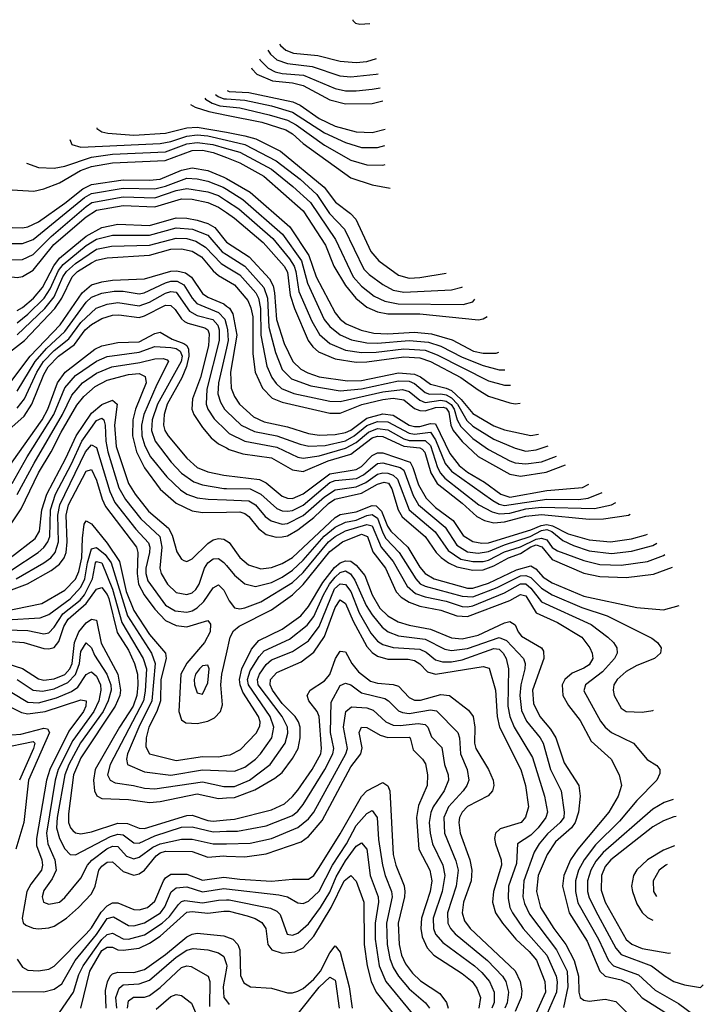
# Model space of a CAD drawing. Header units: inches. Extents: x 990535 to 1117859, y 769386 to 892122.
# Tile 988 of 1056: x 1069219 to 1071801, y 884484 to 888200. Entities that reach past the tile are written whole.
import ezdxf

# ---------------------------------------------------------------- set-up
doc = ezdxf.new("R2010")
doc.units = ezdxf.units.IN
doc.header["$MEASUREMENT"] = 0
doc.layers.add('B0868', color=7, linetype='Continuous')
doc.layers.add('B0878', color=7, linetype='Continuous')

msp = doc.modelspace()

# ---------------------------------------------------------------- linework, layer by layer
at = {"layer": 'B0868', "color": 5}
for points, elevation in [([(1069918.2, 887904.6), (1069920.7, 887900.7), (1069945.6, 887885.6), (1069975.6, 887875.6), (1070000, 887872.8)], 4740), ([(1069958.8, 887918.3), (1069969.4, 887910), (1069990, 887901.8), (1070000, 887901.2)], 4760), ([(1069864.7, 887880.9), (1069882.5, 887870), (1069933.6, 887853.6), (1070000, 887840.5)], 4720), ([(1069510.4, 887792), (1069510.8, 887790), (1069530, 887777.4), (1069552.1, 887772.1), (1069650, 887764.4), (1069770, 887772.1), (1069850, 887792.5), (1069890, 887795.4), (1070000, 887775.4)], 4680), ([(1069408.2, 887748.7), (1069415.9, 887730), (1069450, 887719.2), (1069750, 887733.7), (1069790, 887740.8), (1069850, 887761.1), (1069890, 887765.9), (1069930, 887762), (1070000, 887745.7)], 4660), ([(1069245.4, 887659.2), (1069290, 887642.1), (1069350, 887640.4), (1069390, 887647.2), (1069490, 887681.2), (1069570, 887692.5), (1069770, 887701.5), (1069850, 887731.6), (1069890, 887737.4), (1069948.9, 887730), (1070000, 887714.8)], 4640), ([(1069088.6, 887611.5), (1069090, 887603.9), (1069110, 887575.7), (1069150, 887561), (1069272.9, 887552.9), (1069310, 887561.9), (1069370, 887585.2), (1069448.7, 887631.2), (1069490, 887646.5), (1069570, 887659.9), (1069768.7, 887668.7), (1069870, 887707.3), (1069910, 887707.9), (1069950, 887699.4), (1070000, 887679.8)], 4620), ([(1068709.7, 887657.6), (1068708.4, 887650), (1068721.5, 887610), (1068734.2, 887590), (1068791.7, 887531.7), (1068850, 887459.9), (1068897.8, 887410), (1068990, 887337.8), (1069130, 887250.7), (1069170, 887232.7), (1069210, 887228), (1069230, 887231.8), (1069270, 887255.4), (1069348.3, 887351.6), (1069470, 887456.3), (1069510, 887481.8), (1069610, 887499.7), (1069730, 887494.5), (1069830, 887524.5), (1069870, 887522.5), (1069930, 887511), (1069970, 887493.5), (1070000, 887472.5)], 4520), ([(1068961.4, 887606.8), (1068962.4, 887590), (1068990.1, 887530), (1069030, 887483.5), (1069070, 887457.2), (1069110, 887440.9), (1069190, 887416.4), (1069230, 887414.8), (1069250, 887418.9), (1069290, 887437.9), (1069390, 887507.6), (1069457.7, 887562.3), (1069490, 887578.1), (1069610, 887596.6), (1069710, 887594.7), (1069750, 887599), (1069830, 887632.3), (1069870, 887641.3), (1069930, 887631.7), (1069990, 887606.5), (1070000, 887600.7)], 4580), ([(1068806.1, 887618.1), (1068820.3, 887590), (1068903.4, 887470), (1068942.4, 887430), (1068990, 887390.9), (1069150, 887303.4), (1069190, 887293.9), (1069230, 887296), (1069270, 887314.5), (1069337.7, 887382.3), (1069470, 887496), (1069491.8, 887510), (1069610, 887532.5), (1069730, 887528.4), (1069810, 887555.4), (1069850, 887563.2), (1069930, 887550.6), (1069970, 887536.5), (1070000, 887516.9)], 4540), ([(1068894, 887606.6), (1068896.3, 887590), (1068911.4, 887550), (1068935.1, 887510), (1068968.1, 887470), (1069010, 887433.8), (1069050, 887409.2), (1069150, 887365.4), (1069190, 887355.4), (1069230, 887355.4), (1069270, 887371.2), (1069463.8, 887530), (1069490, 887544.2), (1069610, 887564.7), (1069730, 887562.4), (1069770, 887571.8), (1069850, 887602), (1069890, 887599.4), (1069930, 887590.7), (1069988.1, 887568.1), (1070000, 887560.7)], 4560), ([(1069210, 887103.2), (1069230, 887113.7), (1069270.9, 887149.1), (1069305.7, 887190), (1069348.1, 887271.9), (1069370, 887299.9), (1069470, 887383.5), (1069530, 887416.8), (1069590, 887429.2), (1069710, 887423.4), (1069810, 887452.2), (1069850, 887451.5), (1069890, 887443.8), (1069930, 887431.7), (1069956.4, 887416.4), (1070000, 887360.8)], 4480), ([(1069210, 887056.6), (1069250, 887089.1), (1069311.3, 887150), (1069335, 887185), (1069366.2, 887253.8), (1069383.5, 887276.5), (1069470, 887347.8), (1069510, 887372.4), (1069570, 887387.6), (1069710, 887387.6), (1069810, 887414.3), (1069871.7, 887410), (1069930, 887386.9), (1069984.1, 887324.1), (1070000, 887314.2)], 4460), ([(1069210, 887010.7), (1069314.7, 887110), (1069350, 887154.6), (1069382.5, 887230), (1069395.5, 887250), (1069430, 887280.8), (1069510, 887334), (1069565.4, 887345.4), (1069710, 887349.3), (1069810, 887375.6), (1069850, 887374.1), (1069884.6, 887364.6), (1069921.5, 887341.5), (1069980, 887280), (1070000, 887267.6)], 4440), ([(1069170, 886937.1), (1069238, 886990), (1069352.6, 887110), (1069378.2, 887150), (1069417, 887230), (1069437.2, 887250), (1069490, 887283.1), (1069510, 887292.4), (1069550, 887301.2), (1069710, 887311.5), (1069790, 887334), (1069830, 887335.8), (1069870, 887327.4), (1069905.5, 887305.5), (1069950, 887252.4), (1069970, 887234.9), (1070000, 887217.5)], 4420), ([(1069190, 886839), (1069259.4, 886930), (1069371.6, 887048.4), (1069455.1, 887170), (1069490, 887199.2), (1069530, 887211.4), (1069570, 887217), (1069690, 887222.4), (1069790, 887251.5), (1069812.4, 887252.4), (1069845.3, 887245.3), (1069868.3, 887228.4), (1069910, 887166.6), (1069930, 887153.4), (1069990, 887127.5), (1070000, 887119.7)], 4380), ([(1069210, 886798.7), (1069277.2, 886910), (1069320.9, 886959.1), (1069390, 887023.8), (1069470, 887134.1), (1069490, 887153.3), (1069530, 887168.5), (1069576.3, 887176.3), (1069610, 887176.2), (1069670, 887166.2), (1069689.5, 887169.5), (1069770, 887207.7), (1069790, 887213.7), (1069813.5, 887213.5), (1069839.3, 887199.3), (1069870, 887149.1), (1069888.8, 887128.8), (1069970, 887095.6), (1069994.4, 887070), (1070000, 887046.2)], 4360), ([(1069210, 886733.9), (1069237.7, 886770), (1069284.2, 886870), (1069309.6, 886910), (1069350, 886951.9), (1069404.3, 886995.7), (1069450, 887058), (1069508.4, 887111.6), (1069550, 887127.3), (1069590, 887133.4), (1069670, 887120.7), (1069710, 887134.8), (1069770, 887168.3), (1069790, 887175.2), (1069810, 887171.9), (1069860.2, 887100.2), (1069890, 887083.8), (1069948.9, 887068.9), (1069967.7, 887047.7), (1069972.4, 887030), (1069972.8, 886990), (1069926.4, 886806.4), (1069923.1, 886750), (1069930.1, 886730), (1069953.6, 886693.6), (1070000, 886648.2)], 4340), ([(1069190, 886662.8), (1069236.4, 886703.6), (1069265.8, 886750), (1069310, 886860.9), (1069326.4, 886890), (1069366.3, 886930), (1069426, 886974), (1069466.5, 887030), (1069490, 887049.8), (1069530, 887073), (1069570, 887085.1), (1069593.2, 887086.8), (1069670, 887077), (1069690, 887082.4), (1069770, 887122.7), (1069790, 887122.2), (1069807, 887107), (1069830, 887071.8), (1069841.8, 887061.8), (1069854.5, 887054.5), (1069918, 887038), (1069929.9, 887029.9), (1069935.2, 887015.2), (1069932.9, 886970), (1069901.9, 886850), (1069872.5, 886770), (1069869.2, 886730), (1069876.6, 886710), (1069910, 886660.8), (1069942.5, 886622.5), (1069970, 886600.2), (1070000, 886584.1)], 4320), ([(1069170, 886499.7), (1069303.7, 886690), (1069325.3, 886730), (1069362, 886830), (1069391, 886870), (1069503.5, 886956.5), (1069530, 886969.8), (1069590, 886981.7), (1069670, 886985), (1069730, 887016.4), (1069750, 887021.6), (1069794.7, 886994.7), (1069838.7, 886978.7), (1069850.2, 886970.2), (1069856.4, 886956.4), (1069857.7, 886930), (1069849, 886891), (1069831.3, 886848.7), (1069776.3, 886750), (1069764.5, 886710), (1069761.8, 886670), (1069767.6, 886650), (1069780.5, 886630), (1069850, 886545.4), (1069890.1, 886510), (1069930, 886494.5), (1069990, 886481.2), (1070000, 886480.1)], 4280), ([(1069191.3, 886450), (1069247.3, 886550), (1069348.5, 886710), (1069389.3, 886810.7), (1069430, 886857.6), (1069510, 886912.2), (1069550, 886929.6), (1069670, 886945.3), (1069730, 886966.7), (1069790, 886963.4), (1069810, 886959.1), (1069825.1, 886950), (1069832.7, 886930), (1069829.5, 886910), (1069739.5, 886750), (1069720.2, 886690), (1069717.2, 886650), (1069730.6, 886610), (1069791.4, 886530), (1069830, 886489.1), (1069876.4, 886456.4), (1069910, 886444.4), (1069990, 886431.3), (1070000, 886431.1)], 4260), ([(1070000, 886960.7), (1069969.8, 886830), (1069968, 886788), (1069977.4, 886757.4), (1069993.2, 886730), (1070000, 886723.4)], 4360), ([(1069210, 886408.3), (1069273.4, 886526.6), (1069381.2, 886710), (1069416.8, 886783.2), (1069456.3, 886830), (1069510, 886865.8), (1069567.6, 886890), (1069673.6, 886906.4), (1069730, 886920.6), (1069761.2, 886921.2), (1069776.2, 886916.2), (1069781, 886910), (1069736.9, 886823.1), (1069688.1, 886710), (1069678.9, 886670), (1069681, 886630), (1069691.7, 886591.7), (1069713.8, 886550), (1069774.9, 886474.9), (1069826.1, 886426.1), (1069850, 886409.8), (1069890, 886396.5), (1069930.7, 886390.7), (1070000, 886387.9)], 4240), ([(1069190, 886301.5), (1069225.3, 886354.7), (1069290.9, 886490), (1069338.8, 886570), (1069376.2, 886643.8), (1069434.5, 886745.5), (1069461.1, 886778.9), (1069504.2, 886815.8), (1069550, 886839.7), (1069630, 886861.3), (1069670, 886864.8), (1069693.3, 886853.3), (1069697.2, 886830), (1069656.9, 886730), (1069646, 886690), (1069645.4, 886630), (1069660.1, 886570), (1069690, 886509.3), (1069750, 886429), (1069810, 886376.2), (1069870, 886346.6), (1069910, 886340.5), (1070000, 886342.2)], 4220), ([(1069183.9, 886170), (1069277.2, 886242.8), (1069294.4, 886270), (1069303.1, 886350), (1069321.7, 886410), (1069394, 886546), (1069432.4, 886630), (1069490, 886716), (1069530, 886747.8), (1069570, 886764.2), (1069587.4, 886750), (1069577, 886670), (1069583.8, 886590), (1069630.2, 886450.2), (1069655, 886410), (1069705.8, 886345.8), (1069781.7, 886281.7), (1069795.2, 886255.2), (1069812.4, 886192.4), (1069830, 886164), (1069839.6, 886159.6), (1069850, 886155.8), (1069870, 886165.8), (1069930, 886224.1), (1069950, 886237.6), (1069970, 886242.8), (1069990, 886239.7), (1070000, 886233.7)], 4180), ([(1069190, 886124.5), (1069289.1, 886190), (1069310, 886208.4), (1069326, 886230), (1069333.7, 886250), (1069335.2, 886350), (1069354.7, 886410), (1069415.5, 886524.5), (1069453.6, 886610), (1069510, 886688), (1069530, 886697), (1069537.1, 886690), (1069542.6, 886670), (1069545, 886610), (1069552.4, 886570), (1069594.1, 886434.1), (1069619.3, 886390), (1069677.3, 886317.2), (1069748.3, 886250), (1069756.5, 886210), (1069748.4, 886130), (1069753, 886110), (1069777.2, 886070), (1069810, 886039), (1069850, 886030.5), (1069870, 886037), (1069884.5, 886050), (1069897.3, 886070), (1069917.8, 886130), (1069930, 886150.1), (1069950, 886165.3), (1069970, 886167.1), (1069990, 886152.4), (1070000, 886140.2)], 4160), ([(1069206.1, 886090), (1069310.7, 886150), (1069337.2, 886170), (1069353, 886190), (1069366.2, 886230), (1069363.7, 886330), (1069371.4, 886370), (1069467.4, 886570), (1069490, 886596), (1069510, 886586), (1069559.5, 886419.5), (1069578.1, 886378.1), (1069657.8, 886277.8), (1069706, 886226), (1069711.2, 886210), (1069709.4, 886190), (1069695.5, 886130), (1069695.2, 886110), (1069702.9, 886082.9), (1069770, 885991.2), (1069806.3, 885970), (1069850, 885964.8), (1069870, 885969.5), (1069890, 885981), (1069914.8, 886005.2), (1069950, 886056.8), (1069970, 886067.4), (1069990, 886047.8), (1070000, 886027.7)], 4140), ([(1069110, 886019.4), (1069248.3, 886071.7), (1069338.3, 886121.7), (1069370, 886146.1), (1069387.5, 886170), (1069394.5, 886190), (1069398.2, 886230), (1069394.4, 886330), (1069403.4, 886370), (1069470, 886495.9), (1069490, 886503.1), (1069510, 886462.8), (1069530.5, 886390.5), (1069543.2, 886363.2), (1069659.8, 886210), (1069665.6, 886190), (1069662.7, 886110), (1069667.5, 886070), (1069689.6, 886030), (1069730, 885976.2), (1069770, 885933.3), (1069810, 885913.7), (1069850.5, 885909.5), (1069930, 885933), (1069939.4, 885919.4), (1069938, 885890), (1069917.2, 885850), (1069850, 885771.3), (1069827.4, 885730), (1069820.4, 885590), (1069830, 885557.5), (1069846.6, 885546.6), (1069890, 885544.7), (1069930, 885552.5), (1069954.8, 885565.2), (1069977.6, 885590), (1069985.4, 885614.6), (1069979.4, 885690), (1069982.2, 885730), (1070000, 885807.2)], 4120), ([(1069150, 885966.1), (1069302.8, 885997.2), (1069390, 886047.2), (1069430, 886089.4), (1069442.3, 886117.7), (1069454.1, 886170), (1069456.4, 886243.6), (1069463.2, 886296.8), (1069470, 886308.9), (1069490, 886298.2), (1069550, 886225.3), (1069596.2, 886156.2), (1069621.8, 886041.8), (1069650, 885970.1), (1069710, 885880.7), (1069770.4, 885810), (1069771.9, 885790), (1069752.4, 885710), (1069750.5, 885630), (1069736.8, 885590), (1069707.5, 885530), (1069697.5, 885490), (1069695.6, 885455.6), (1069710.1, 885430.1), (1069810, 885404.3), (1069910, 885419.5), (1069970, 885418.8), (1070000, 885424.1)], 4080), ([(1069170, 885935.6), (1069297.2, 885942.8), (1069330, 885955.6), (1069410, 886015.3), (1069450, 886058.4), (1069465.7, 886090), (1069474.9, 886150), (1069490, 886202.8), (1069510, 886208.9), (1069542, 886182), (1069564.8, 886150), (1069626.3, 885950), (1069716.7, 885810), (1069730.5, 885770.5), (1069718.9, 885630), (1069669.3, 885530), (1069627, 885430), (1069622.3, 885410), (1069627, 885390), (1069690, 885361.9), (1069790, 885349.8), (1069910, 885369.6), (1070000, 885365.5)], 4060), ([(1069170, 885897.2), (1069250, 885894.6), (1069310, 885882.3), (1069330, 885886.3), (1069350, 885908.1), (1069382.4, 885957.6), (1069447.6, 886010), (1069463.9, 886030), (1069494.5, 886090), (1069505.6, 886150), (1069510, 886155.6), (1069530, 886150.5), (1069570, 886051.3), (1069605.5, 885925.5), (1069685.3, 885790), (1069697.9, 885750), (1069693.7, 885666.3), (1069687.4, 885630), (1069561.1, 885390), (1069551.5, 885350), (1069560.6, 885330), (1069579.8, 885319.7), (1069649.5, 885310.5), (1069690, 885299.8), (1069730, 885297.4), (1069910, 885323.6), (1069990, 885306.6), (1070000, 885306.4)], 4040), ([(1069170, 885854.6), (1069235.2, 885850), (1069310, 885827.7), (1069330, 885826.2), (1069350, 885831.3), (1069366.7, 885853.3), (1069386.4, 885910), (1069402.6, 885937.4), (1069470, 885996.8), (1069510, 886051.7), (1069530, 886057), (1069550, 886030.8), (1069555.6, 886015.6), (1069587.9, 885888), (1069630, 885820.4), (1069653.2, 885770), (1069664.3, 885730), (1069665.3, 885690), (1069662.1, 885650), (1069647.7, 885610), (1069596.1, 885530), (1069504.7, 885370), (1069497.6, 885330), (1069502, 885290), (1069511, 885271), (1069530, 885260.6), (1069630, 885257.8), (1069710, 885246.1), (1069750, 885249.8), (1069890, 885279.3), (1069970, 885261.7), (1070000, 885263.2)], 4020), ([(1069171.1, 885771.1), (1069230, 885751.8), (1069290, 885712.3), (1069310, 885707.5), (1069350, 885713), (1069390, 885729.7), (1069409.1, 885750), (1069417.2, 885770), (1069426.1, 885850), (1069442.1, 885890), (1069470, 885924), (1069490, 885937.8), (1069510, 885934.7), (1069527, 885847), (1069590.2, 885730), (1069600.6, 885670), (1069597.5, 885650), (1069579.4, 885610), (1069450, 885414.4), (1069423.1, 885350), (1069403.5, 885203.5), (1069403.9, 885170), (1069410.9, 885150.9), (1069420.5, 885140.5), (1069430, 885131.9), (1069450, 885127.5), (1069490, 885135.1), (1069590, 885168.1), (1069626.4, 885166.4), (1069670, 885148.9), (1069690, 885148.3), (1069850, 885197.3), (1069870, 885197.9), (1069930, 885178.3), (1069950, 885175.9), (1070000, 885180.5)], 3980), ([(1069210, 885710), (1069270, 885669.8), (1069305.6, 885665.6), (1069350, 885675.1), (1069401.1, 885698.9), (1069430.3, 885729.7), (1069445.4, 885770), (1069450, 885815.6), (1069470, 885849), (1069490, 885830.1), (1069502.4, 885802.4), (1069548.4, 885730), (1069563.3, 885690), (1069564.3, 885670), (1069553.9, 885630), (1069534.3, 885590), (1069448.6, 885471.4), (1069405, 885390), (1069390, 885350), (1069360.4, 885190), (1069358.3, 885150), (1069369.8, 885109.8), (1069390, 885070.7), (1069410, 885050.1), (1069430, 885047.9), (1069561.9, 885118.1), (1069590, 885126.6), (1069610, 885123.5), (1069650, 885093.9), (1069670, 885092), (1069730, 885119.8), (1069830, 885152.6), (1069870, 885154.5), (1069950, 885135.9), (1070000, 885137.3)], 3960), ([(1069190, 885661.8), (1069250, 885625), (1069290, 885622.1), (1069358.9, 885641.1), (1069415.3, 885664.7), (1069438.3, 885681.7), (1069470, 885728.8), (1069483.7, 885736.3), (1069490, 885738.7), (1069510, 885722.7), (1069523.9, 885690), (1069526, 885670), (1069518.2, 885630), (1069499.5, 885590), (1069419.6, 885480.4), (1069364.5, 885370), (1069353.3, 885330), (1069320.2, 885130), (1069326.2, 885090), (1069351.7, 885030), (1069357.2, 884990), (1069342.3, 884957.7), (1069310, 884914.5), (1069304.6, 884890), (1069309.7, 884869.7), (1069330, 884861.7), (1069370, 884869.6), (1069390, 884887.8), (1069450, 884960.8), (1069475.9, 885010), (1069491.6, 885028.4), (1069549, 885071), (1069570, 885081.4), (1069590, 885080.1), (1069623.1, 885043.1), (1069650, 885033.3), (1069670, 885039.1), (1069722.6, 885077.4), (1069749.5, 885090.5), (1069830, 885107.8), (1069870, 885107.5), (1069950, 885089.6), (1070000, 885090.6)], 3940), ([(1069130, 885631.8), (1069226.3, 885586.3), (1069250, 885580.1), (1069315.2, 885590), (1069450, 885633.2), (1069470, 885630.2), (1069468.9, 885610), (1069459.8, 885590), (1069405.2, 885514.8), (1069332.6, 885370), (1069320.4, 885330), (1069282.2, 885110), (1069283.1, 885083.1), (1069302.9, 885030), (1069305.8, 885010), (1069301.5, 884990), (1069261.8, 884938.2), (1069246.5, 884910), (1069229, 884810), (1069231.9, 884791.9), (1069242.7, 884782.7), (1069270, 884771.3), (1069290, 884768.6), (1069330, 884772.6), (1069350, 884779.4), (1069395.7, 884810), (1069441.9, 884850), (1069490, 884901.1), (1069503.9, 884930), (1069518.3, 884990), (1069530, 885006.1), (1069550, 885021.2), (1069570, 885022.1), (1069610, 884986.2), (1069650, 884972.2), (1069670, 884976.4), (1069690, 884990.1), (1069734.8, 885045.2), (1069750, 885056), (1069770, 885062.3), (1069870, 885061.6), (1069930, 885039.3), (1069990, 885044.1), (1070000, 885043.6)], 3920), ([(1069190, 885501.7), (1069223.3, 885503.3), (1069310, 885526.3), (1069324, 885524), (1069332.4, 885510), (1069252.7, 885330), (1069234.4, 885170), (1069204.3, 885070)], 3880), ([(1069148.5, 885451.5), (1069270, 885476.7), (1069276.5, 885470), (1069271.7, 885450), (1069218.7, 885330)], 3860), ([(1069210, 884655), (1069230, 884624), (1069250, 884613), (1069290, 884610.1), (1069330, 884616.9), (1069350, 884628.2), (1069470, 884750.9), (1069490, 884773), (1069527.4, 884832.6), (1069550, 884855.9), (1069570, 884867.1), (1069590, 884866.9), (1069650, 884842.4), (1069670, 884840.4), (1069702.4, 884850), (1069730, 884873.6), (1069762.1, 884950), (1069770, 884961.6), (1069790, 884975.1), (1069850, 884975.6), (1069910, 884952.8), (1069990, 884964.2), (1070000, 884962.9)], 3880), ([(1069190, 884532.8), (1069310, 884531.9), (1069350, 884541.3), (1069378, 884562), (1069428.7, 884650), (1069510, 884747.7), (1069550, 884808.4), (1069573.9, 884813.9), (1069630, 884782.2), (1069650, 884780.7), (1069690, 884792), (1069750.7, 884830), (1069768, 884852), (1069791, 884909), (1069810, 884924.3), (1069850, 884927.1), (1069910, 884908.3), (1069990, 884921.7), (1070000, 884920.6)], 3860), ([(1069370, 884453), (1069422.5, 884530), (1069443.2, 884596.8), (1069458.5, 884630), (1069530, 884729), (1069550, 884747.7), (1069570, 884752.8), (1069610, 884731.6), (1069630, 884730.7), (1069690, 884746.9), (1069757.7, 884790), (1069784.5, 884815.5), (1069818.5, 884861.5), (1069830, 884872.4), (1069843.3, 884876.7), (1069910, 884867), (1069970, 884877.6), (1070000, 884878.4)], 3840), ([(1069450.8, 884470), (1069484.7, 884610), (1069530, 884687.8), (1069550, 884699.9), (1069570, 884700.2), (1069590, 884690.3), (1069610, 884689), (1069670, 884696.7), (1069710, 884715), (1069750, 884741.7), (1069850, 884831.8), (1069870, 884835), (1069930, 884828.7), (1069990, 884836.3), (1070000, 884835.9)], 3820), ([(1069545.5, 884470), (1069543.4, 884536.6), (1069550.9, 884569.1), (1069561.4, 884590), (1069570, 884599.4), (1069590, 884605.6), (1069650, 884604.7), (1069690, 884615.4), (1069770, 884672.1), (1069850, 884738.7), (1069870, 884749.5), (1069890, 884752.3), (1069990, 884743.2), (1070000, 884739.3)], 3780), ([(1069586.2, 884470), (1069582.8, 884510), (1069595, 884545), (1069610, 884557.4), (1069670, 884561.1), (1069710, 884575), (1069810, 884662.8), (1069850, 884689.3), (1069874.9, 884694.9), (1069929.4, 884689.4), (1069970, 884678.8), (1069990, 884664.5), (1070000, 884634.8)], 3760), ([(1069626.3, 884470), (1069630, 884497.3), (1069648.9, 884511.1), (1069690, 884511.8), (1069710, 884517.5), (1069750, 884547.2), (1069830, 884622.9), (1069850, 884630.1), (1069866.9, 884626.9), (1069930.6, 884590), (1069936.7, 884570), (1069935.9, 884475.9)], 3740), ([(1070000, 884621), (1069987.4, 884550), (1069990.6, 884510), (1070000, 884497.3)], 3760), ([(1069734.3, 884465.7), (1069790, 884513.8), (1069810, 884521.9), (1069830, 884518.1), (1069868.3, 884488.3), (1069893.1, 884430)], 3720)]:
    msp.add_lwpolyline(points, dxfattribs=dict(at, elevation=elevation))
at = {"layer": 'B0868', "color": 5, "elevation": 4140}
msp.add_lwpolyline([(1069930, 885764.8), (1069910, 885761.5), (1069898.1, 885750), (1069883.7, 885730), (1069878.5, 885710), (1069879.4, 885690), (1069890, 885659.6), (1069910, 885654.7), (1069930, 885697.6), (1069934.9, 885750)], close=True, dxfattribs=at)
at = {"layer": 'B0878', "color": 5}
for points, elevation in [([(1070477.4, 888200.5), (1070477.7, 888197.7), (1070487.4, 888187.4), (1070503.7, 888183.7), (1070541.4, 888186.3)], 4920), ([(1070156.3, 888085.7), (1070166.4, 888070), (1070190, 888049), (1070230, 888035.2), (1070323.8, 888023.8), (1070428.8, 887988.8), (1070470, 887984.3), (1070565.1, 887994.9), (1070573.1, 887996.7)], 4860), ([(1070200.1, 888108.5), (1070203.6, 888103.6), (1070224.9, 888084.9), (1070253.8, 888073.8), (1070345, 888065), (1070430, 888043.6), (1070490, 888039.2), (1070530, 888043.2), (1070566.7, 888054.6)], 4880), ([(1070125.4, 888053), (1070128, 888048), (1070158, 888018), (1070184.2, 888004.2), (1070210, 887997.8), (1070291.1, 887991.1), (1070410, 887941.3), (1070450, 887932.4), (1070490, 887931.4), (1070550, 887937.7), (1070580.3, 887943.5)], 4840), ([(1070094.7, 888018.6), (1070095.6, 888015.6), (1070115.3, 887995.3), (1070173.7, 887970), (1070250, 887962.1), (1070290, 887952.6), (1070390, 887898.4), (1070450, 887882.7), (1070550, 887884.2), (1070590, 887893.9)], 4820), ([(1070002.2, 887933.7), (1070010, 887929.4), (1070085.1, 887925.1), (1070250.2, 887890.2), (1070278.3, 887878.3), (1070350, 887828.1), (1070410, 887799.1), (1070490, 887777.4), (1070550, 887774.9), (1070599.8, 887787.1)], 4780), ([(1070000, 887901.2), (1070070, 887896.5), (1070170, 887874.9), (1070250, 887851.6), (1070370, 887773.4), (1070450, 887736.6), (1070510, 887718.3), (1070570, 887718.1), (1070597.8, 887725.6)], 4760), ([(1070000, 887872.8), (1070050, 887867.2), (1070161.9, 887841.9), (1070230, 887821), (1070263.5, 887803.5), (1070370, 887726.9), (1070470, 887670.7), (1070530, 887652.1), (1070590, 887651.6), (1070598.8, 887654.2)], 4740), ([(1070000, 887840.5), (1070134.1, 887814.1), (1070224.6, 887784.6), (1070249.9, 887769.9), (1070290, 887733.6), (1070470, 887603.1), (1070550, 887577.4), (1070617.9, 887564.8)], 4720), ([(1070000, 887775.4), (1070070, 887762.7), (1070110.5, 887750.5), (1070204.5, 887704.5), (1070368.8, 887568.8), (1070412.3, 887512.3), (1070469, 887469), (1070488.1, 887448.1), (1070545.6, 887325.6), (1070575, 887290), (1070650, 887235.8), (1070690, 887225.1), (1070730, 887226.9), (1070829.8, 887243.6)], 4680), ([(1070000, 887745.7), (1070070, 887729.3), (1070188.4, 887668.4), (1070278.3, 887598.3), (1070341.2, 887541.2), (1070389.5, 887469.5), (1070446, 887410), (1070519.4, 887259.4), (1070539, 887239), (1070590, 887201.4), (1070630, 887179.9), (1070670, 887171.6), (1070850, 887181), (1070889.1, 887190.9), (1070891.3, 887192.8)], 4660), ([(1070000, 887714.8), (1070050, 887699.9), (1070170, 887636.3), (1070251.3, 887571.3), (1070316.9, 887510), (1070411.4, 887371.4), (1070478.3, 887230), (1070510, 887195.1), (1070557.6, 887157.6), (1070598, 887138), (1070648.5, 887128.5), (1070894.3, 887125.7), (1070930, 887136.2), (1070938, 887145.5)], 4640), ([(1070000, 887679.8), (1070050, 887660.2), (1070141.7, 887610), (1070290, 887479.2), (1070374.1, 887350), (1070405.7, 887270), (1070450, 887197), (1070489, 887149), (1070530, 887115.4), (1070570, 887098.2), (1070610, 887090.3), (1070730, 887090.6), (1070952.1, 887067.9), (1070970, 887071.5), (1070984.6, 887080.2)], 4620), ([(1070000, 887600.7), (1070089.2, 887549.2), (1070239.3, 887419.3), (1070311, 887310), (1070339.2, 887230), (1070410, 887094.3), (1070429.7, 887069.7), (1070452.5, 887052.5), (1070508.3, 887028.3), (1070557.1, 887017.1), (1070610, 887015.1), (1070710, 887021.2), (1070774.9, 887014.9), (1070852.1, 886992.1), (1070933.1, 886950), (1070970, 886941.6), (1071018, 886942), (1071028.5, 886946)], 4580), ([(1070000, 887560.7), (1070061.8, 887521.8), (1070211.5, 887391.5), (1070283.3, 887290), (1070305.7, 887205.7), (1070369.5, 887069.5), (1070390, 887042.1), (1070430, 887011.4), (1070472.8, 886992.8), (1070530, 886980.9), (1070570, 886979.2), (1070690, 886989.3), (1070762.9, 886982.9), (1070810, 886968.1), (1070890, 886926.6), (1070970, 886895.9), (1071030, 886879.2), (1071051.5, 886878.9)], 4560), ([(1070000, 887516.9), (1070046.5, 887486.5), (1070175, 887375), (1070238.2, 887298.2), (1070256.2, 887270), (1070262.4, 887250), (1070274, 887174), (1070322.6, 887062.6), (1070352, 887012), (1070390, 886978), (1070450, 886953.6), (1070510, 886944.2), (1070565.4, 886945.4), (1070670, 886958.1), (1070750, 886952.7), (1070795.8, 886935.9), (1070990, 886837.1), (1071050, 886820.9), (1071072.8, 886821.1)], 4540), ([(1070000, 887472.5), (1070030, 887451.5), (1070139.1, 887359.1), (1070217.8, 887270), (1070230, 887247.5), (1070241, 887161), (1070257.4, 887110), (1070309, 886990), (1070326.1, 886966.1), (1070347.5, 886947.5), (1070410, 886920.5), (1070490, 886908.4), (1070530, 886908.9), (1070670, 886927.5), (1070730, 886923.9), (1070770, 886910.2), (1070885.7, 886850), (1070950, 886802.9), (1070990, 886779.9), (1071070, 886754.6), (1071090, 886751.1), (1071108.9, 886753.6)], 4520), ([(1070000, 887360.8), (1070000.4, 887360.4), (1070085.9, 887305.9), (1070162.8, 887222.8), (1070176.1, 887196.1), (1070181.6, 887170), (1070189.5, 887069.5), (1070217.9, 886977.9), (1070250.7, 886910.7), (1070280.9, 886880.9), (1070307.1, 886867.1), (1070350, 886853), (1070456.9, 886836.9), (1070510, 886839.3), (1070650, 886867.1), (1070710, 886862.6), (1070732.7, 886852.7), (1070770, 886824.5), (1070830, 886810.3), (1070850, 886801.1), (1070886.7, 886766.7), (1070930, 886713.7), (1071010, 886667.3), (1071050, 886652.2), (1071150, 886631.4), (1071178.7, 886635.8)], 4480), ([(1070000, 887314.2), (1070070, 887270.3), (1070141.7, 887190), (1070154.9, 887150), (1070160.3, 887040.3), (1070184.9, 886944.9), (1070210, 886880.8), (1070245.1, 886845.1), (1070318.3, 886818.3), (1070430, 886800), (1070510, 886807.6), (1070650, 886837.1), (1070690, 886835.6), (1070710, 886827.7), (1070750, 886793.8), (1070766.6, 886786.6), (1070810, 886788.2), (1070830, 886784.6), (1070850, 886773.6), (1070872.2, 886750), (1070907.8, 886687.8), (1070930, 886666.3), (1071010, 886617.5), (1071090, 886582.8), (1071130, 886572.6), (1071170, 886577.4), (1071214.8, 886592.1)], 4460), ([(1070000, 887267.6), (1070050, 887236.9), (1070110.9, 887170), (1070120.5, 887150), (1070129, 887110), (1070129.3, 887009.3), (1070152.7, 886892.7), (1070171.2, 886850), (1070187.4, 886827.4), (1070208.5, 886808.5), (1070254.5, 886790), (1070390, 886760.3), (1070430, 886759.6), (1070590, 886795.6), (1070664.6, 886804.6), (1070690, 886797.7), (1070730, 886763.9), (1070750, 886755.6), (1070810, 886764.2), (1070830, 886761), (1070848, 886748), (1070860.3, 886730), (1070871.2, 886690), (1070884.5, 886664.5), (1070930, 886619.8), (1070990, 886578.4), (1071070, 886535.1), (1071090, 886527.8), (1071130, 886523.8), (1071190, 886531.3), (1071245.7, 886553.7)], 4440), ([(1070000, 887217.5), (1070030, 887200.1), (1070081.2, 887141.2), (1070092.7, 887112.7), (1070099.3, 887079.3), (1070099.6, 886939.6), (1070109, 886870), (1070136.2, 886810), (1070172.1, 886772.1), (1070210, 886756.6), (1070390, 886715.5), (1070430, 886716), (1070511.3, 886748.7), (1070590, 886767.6), (1070630, 886771.5), (1070670, 886765.3), (1070710, 886733.4), (1070730, 886725), (1070750, 886724.1), (1070790, 886736.7), (1070818.4, 886738.4), (1070830, 886734.4), (1070839.2, 886719.2), (1070847.1, 886670), (1070856.6, 886650), (1070890, 886609.1), (1070950, 886552.3), (1071070, 886485.3), (1071110, 886477.8), (1071207, 886493), (1071279.7, 886520.2)], 4420), ([(1070000, 887119.7), (1070011.1, 887111.1), (1070024.3, 887090), (1070039.2, 887010), (1070015.5, 886870), (1070017.3, 886810), (1070030, 886778.6), (1070049, 886750), (1070102, 886702), (1070143.1, 886683.1), (1070230, 886663.6), (1070310, 886638.8), (1070350, 886633), (1070410, 886634.3), (1070450, 886642.3), (1070470, 886651.8), (1070530, 886697), (1070590, 886713.5), (1070630, 886708.3), (1070689.8, 886670), (1070710, 886664.5), (1070730, 886665.1), (1070770, 886676.7), (1070790, 886675.6), (1070843.5, 886563.5), (1070878.4, 886518.4), (1070910, 886492.7), (1070975, 886455), (1071036, 886410), (1071070, 886397.8), (1071210, 886423.6), (1071344.6, 886435.4), (1071368.1, 886448)], 4380), ([(1070000, 887046.2), (1070003.8, 887030), (1070006.8, 886990), (1070000, 886960.7)], 4360), ([(1070000, 886723.4), (1070055.2, 886670), (1070106.4, 886646.4), (1070190, 886630), (1070278.6, 886598.6), (1070311.4, 886591.4), (1070372.9, 886592.9), (1070450, 886611.5), (1070482.7, 886630), (1070530, 886668.3), (1070570, 886683.7), (1070610, 886683.1), (1070690, 886640), (1070710, 886636.6), (1070770, 886643.1), (1070790, 886614.9), (1070826, 886526), (1070850, 886495.9), (1071005.4, 886385.4), (1071030, 886371.6), (1071050, 886366.4), (1071210, 886391.4), (1071329.8, 886390.2), (1071365.7, 886394.3), (1071418.4, 886415.4)], 4360), ([(1070000, 886648.2), (1070010, 886638.5), (1070070, 886609.3), (1070190, 886586.9), (1070270, 886549.5), (1070290, 886545.7), (1070350, 886554), (1070450, 886582.9), (1070490, 886605.1), (1070536.8, 886643.2), (1070570, 886657.1), (1070610, 886651.9), (1070670, 886618.9), (1070690, 886612.5), (1070750, 886611.7), (1070770, 886593.2), (1070797.3, 886510), (1070808.4, 886488.4), (1070824.5, 886470), (1070953.6, 886370), (1071002.9, 886342.8), (1071030, 886335.7), (1071070, 886338.6), (1071130, 886354), (1071190, 886360.3), (1071390, 886355.4), (1071454, 886370), (1071469.8, 886378.3)], 4340), ([(1070000, 886584.1), (1070010, 886578.8), (1070061.4, 886561.4), (1070170, 886546.7), (1070250, 886501.4), (1070290, 886495.7), (1070383.9, 886536.1), (1070470, 886561), (1070550, 886622), (1070570, 886628.7), (1070590, 886627.9), (1070670, 886591.4), (1070730, 886584.9), (1070739.2, 886579.2), (1070748.7, 886568.7), (1070771.2, 886490), (1070795.7, 886450), (1070890, 886375.2), (1070944.9, 886324.9), (1070974.8, 886310), (1071010, 886301.5), (1071050, 886305.8), (1071130, 886326.5), (1071190, 886332.8), (1071370, 886315.2), (1071423.9, 886316.1), (1071518.2, 886330), (1071524.5, 886334.4)], 4320), ([(1070000, 886480.1), (1070125.4, 886465.4), (1070150, 886452.1), (1070210, 886401.7), (1070230, 886394.4), (1070250, 886393.6), (1070290, 886411.1), (1070390, 886486.1), (1070490, 886502.3), (1070510, 886514.3), (1070550, 886555.1), (1070570, 886565.7), (1070590, 886565.6), (1070693.7, 886530), (1070704.2, 886510), (1070724.7, 886444.7), (1070754.7, 886394.7), (1070790, 886359.3), (1070856.3, 886310), (1070893.5, 886253.5), (1070930, 886231.4), (1070964.9, 886224.9), (1070990, 886226.2), (1071150, 886275.7), (1071188.2, 886291.8), (1071210, 886295), (1071230.6, 886290.6), (1071290, 886260.2), (1071370, 886236.8), (1071450, 886230.3), (1071530, 886241.1), (1071584, 886256), (1071589.6, 886259.2)], 4280), ([(1070000, 886431.1), (1070090.1, 886430), (1070129.9, 886409.9), (1070190, 886355.2), (1070210, 886347), (1070230, 886345.2), (1070250, 886348.2), (1070290, 886368.1), (1070390, 886453.2), (1070410, 886461.5), (1070490.7, 886469.3), (1070517.3, 886482.7), (1070570, 886526), (1070590, 886528.6), (1070656.4, 886510), (1070670, 886500.2), (1070705, 886405), (1070725.4, 886370), (1070825.4, 886285.4), (1070870, 886217.2), (1070910, 886192.2), (1070950, 886186.6), (1070990, 886192.8), (1071050, 886218.9), (1071147, 886250), (1071190, 886272.6), (1071210, 886275.8), (1071229.3, 886269.3), (1071270, 886234.3), (1071310, 886216.4), (1071370, 886196.1), (1071454.2, 886185.8), (1071530, 886194), (1071610, 886215.8), (1071625.6, 886224.7)], 4260), ([(1070000, 886387.9), (1070084.5, 886384.5), (1070109.7, 886369.7), (1070145.8, 886325.8), (1070168.7, 886308.7), (1070210, 886297.1), (1070230, 886299.1), (1070290, 886329.5), (1070370, 886399.9), (1070410, 886426.2), (1070490, 886437.9), (1070526.2, 886453.8), (1070570, 886485.2), (1070590, 886490.4), (1070610, 886488.8), (1070630, 886481.4), (1070646.1, 886466.1), (1070690.3, 886350), (1070787.7, 886267.8), (1070837.3, 886197.3), (1070885, 886165), (1070930, 886155.5), (1070970, 886155.9), (1070990, 886161.1), (1071050, 886191.8), (1071110, 886210.4), (1071170, 886240.1), (1071190, 886244.2), (1071210, 886237.7), (1071230, 886208.7), (1071250, 886196.3), (1071350, 886159.5), (1071410, 886143.8), (1071490, 886141.3), (1071590, 886155.7), (1071650, 886178.2), (1071655.6, 886181.7)], 4240), ([(1070000, 886342.2), (1070050, 886343.1), (1070070, 886336.6), (1070085.2, 886325.2), (1070120.7, 886280.7), (1070150, 886257.6), (1070187.5, 886247.5), (1070210, 886248.3), (1070230, 886253), (1070270, 886275.2), (1070330, 886322.1), (1070385.1, 886374.9), (1070409.7, 886390.3), (1070510, 886413.2), (1070570, 886447.5), (1070595, 886455), (1070611.5, 886451.5), (1070624.9, 886430), (1070648.4, 886350), (1070663.7, 886323.7), (1070750.6, 886250), (1070792.1, 886190), (1070810.8, 886170.8), (1070839, 886150), (1070870, 886135.8), (1070930, 886122.8), (1070970, 886124.4), (1071010, 886139.6), (1071064.5, 886170), (1071110, 886185.4), (1071149.2, 886210.8), (1071170, 886218.2), (1071191.4, 886211.4), (1071230, 886163.7), (1071350, 886112), (1071410, 886099.5), (1071510, 886095.8), (1071612.5, 886107.5), (1071684.8, 886134.3)], 4220), ([(1070000, 886233.7), (1070010, 886227.7), (1070051, 886171), (1070083.6, 886143.6), (1070130, 886128.4), (1070170, 886133), (1070210, 886147.5), (1070250, 886170.5), (1070410, 886322.2), (1070430, 886332.7), (1070490, 886343.4), (1070550, 886366.8), (1070565.8, 886365.8), (1070585.9, 886345.9), (1070608.6, 886288.6), (1070620.9, 886270), (1070684.7, 886210), (1070730, 886134.3), (1070749.8, 886110), (1070784.2, 886090), (1070910, 886055.4), (1070930, 886055.4), (1070990, 886073.3), (1071095.5, 886124.5), (1071150, 886139.4), (1071167.9, 886127.9), (1071196.5, 886096.5), (1071230, 886075.6), (1071350, 886025.2), (1071550, 885982.2), (1071650, 885973), (1071709.6, 885990)], 4180), ([(1070000, 886140.2), (1070030, 886103.7), (1070070, 886071.3), (1070110, 886061.8), (1070170, 886076.8), (1070210, 886096.1), (1070250, 886123), (1070290, 886161.1), (1070369.2, 886250.8), (1070410, 886285.5), (1070450, 886304.5), (1070490, 886312.2), (1070530, 886329.7), (1070550, 886333), (1070570, 886319), (1070590, 886263.2), (1070602.1, 886242.1), (1070652.4, 886190), (1070714.9, 886090), (1070731.9, 886071.9), (1070750, 886062.2), (1070890, 886024.6), (1070930, 886022.5), (1071022.1, 886057.9), (1071110, 886100.9), (1071130, 886103.3), (1071150, 886094.8), (1071190, 886054.8), (1071229.6, 886030), (1071341.9, 885981.9), (1071437.3, 885950), (1071606.5, 885866.5), (1071627.9, 885850), (1071641.5, 885830), (1071639.6, 885810), (1071616.5, 885790), (1071550, 885763.2), (1071510, 885740.7), (1071474.8, 885710), (1071462.7, 885690), (1071460.1, 885670), (1071464.7, 885650), (1071490, 885601.7), (1071510, 885589), (1071570, 885586.6), (1071610, 885592.9), (1071612.1, 885593.9)], 4160), ([(1070000, 886027.7), (1070010, 886007.6), (1070030, 885980.8), (1070050, 885977.4), (1070070, 885981.2), (1070130, 886003.5), (1070250, 886076), (1070290, 886114), (1070385.7, 886230), (1070410, 886250.2), (1070450, 886270.9), (1070530, 886295.6), (1070550.3, 886290.3), (1070584.9, 886210), (1070630, 886155.7), (1070682.3, 886062.3), (1070714.5, 886034.5), (1070750, 886022.5), (1070830, 886006.3), (1070890, 885986.2), (1070910, 885984.8), (1070930, 885988.7), (1071050, 886036.9), (1071110, 886071.5), (1071130, 886071), (1071150, 886055.2), (1071190, 886003.8), (1071377.5, 885917.5), (1071439.8, 885870), (1071461.4, 885850), (1071474.5, 885830), (1071475.4, 885810), (1071465.3, 885790), (1071420.5, 885739.5), (1071356.1, 885690), (1071350, 885667.2), (1071413.1, 885553.1), (1071430, 885530.1), (1071454.5, 885510), (1071536.9, 885470), (1071588.5, 885408.5), (1071625.8, 885385.8), (1071636.4, 885370), (1071636, 885356), (1071625.6, 885330), (1071550, 885253.4), (1071484.7, 885175.3), (1071393.5, 885086.5), (1071350.6, 885030), (1071330, 884990), (1071317.7, 884950), (1071318.5, 884910), (1071327.5, 884867.5), (1071404.4, 884730), (1071442.3, 884650), (1071461.9, 884630), (1071556.2, 884596.2), (1071618.3, 884538.3), (1071707.1, 884487.1), (1071770, 884441.1)], 4140), ([(1070000, 885807.2), (1070014.5, 885870), (1070026.1, 885893.9), (1070048.2, 885911.8), (1070170, 885973.2), (1070250, 886029.3), (1070290, 886068.4), (1070390, 886193.5), (1070438.7, 886230), (1070510, 886258.5), (1070532.9, 886250), (1070552.7, 886192.7), (1070600.2, 886130), (1070640.9, 886040.9), (1070660.4, 886020.4), (1070690, 886001.6), (1070730, 885987.5), (1070810, 885972.4), (1070870, 885950.7), (1070910, 885947.8), (1071070, 886008), (1071110, 886030.9), (1071114.9, 886030), (1071130, 886025.7), (1071170, 885961.7), (1071250, 885925.4), (1071342, 885870), (1071372.8, 885830), (1071381.4, 885810), (1071382.9, 885790), (1071370, 885766.2), (1071350, 885752.9), (1071305.6, 885734.4), (1071277.8, 885710), (1071267.7, 885690), (1071270.1, 885650), (1071291.7, 885611.7), (1071335.7, 885555.7), (1071377.3, 885477.3), (1071452.3, 885410), (1071483.1, 885350), (1071492.1, 885310), (1071479.1, 885270), (1071444.3, 885210), (1071326.4, 885070), (1071299.5, 885030), (1071274.6, 884970), (1071269.3, 884930), (1071294.7, 884830), (1071362.4, 884722.4), (1071410.1, 884610), (1071430.2, 884590.2), (1071490, 884576.6), (1071522.1, 884562.1), (1071570, 884508.5), (1071655, 884455)], 4120), ([(1070000, 885424.1), (1070013.5, 885426.4), (1070053.7, 885446.3), (1070111.8, 885508.2), (1070126.3, 885533.7), (1070127.6, 885550), (1070121.5, 885570), (1070062.5, 885662.5), (1070051.5, 885690), (1070049, 885710), (1070057.9, 885750), (1070095.1, 885824.9), (1070122.6, 885857.4), (1070210, 885899.8), (1070280.9, 885950), (1070310, 885985.7), (1070363.7, 886076.3), (1070407.6, 886132.4), (1070430, 886150.3), (1070450, 886157.7), (1070470, 886157.1), (1070490, 886141.9), (1070522.7, 886102.7), (1070550, 886030), (1070579.6, 885979.6), (1070610, 885951.1), (1070647.9, 885927.9), (1070690, 885914.8), (1070770, 885900), (1070850, 885866.9), (1070890, 885863.4), (1070950, 885878), (1071050, 885924.7), (1071070, 885929.7), (1071090, 885916.8), (1071101.3, 885890), (1071114.1, 885874.1), (1071190, 885830.1), (1071197.3, 885817.3), (1071198.4, 885790), (1071156.1, 885670), (1071159.9, 885619.9), (1071183.8, 885570), (1071223.3, 885523.3), (1071243.8, 885490), (1071275.6, 885395.6), (1071331.2, 885310), (1071335.6, 885270), (1071329.5, 885210), (1071316.8, 885170), (1071302.5, 885150), (1071242.9, 885097.1), (1071210.8, 885050), (1071177.4, 884970), (1071170.3, 884910), (1071186.2, 884850), (1071236.6, 884770), (1071281.7, 884710), (1071313.3, 884650), (1071329.3, 884590), (1071330.3, 884530.3), (1071335.2, 884510), (1071350, 884499.6), (1071370, 884496.6), (1071430, 884503.3), (1071470, 884494.9), (1071530, 884436.1)], 4080), ([(1070000, 885365.5), (1070030, 885364.1), (1070070, 885379.9), (1070110, 885409.7), (1070128.7, 885430), (1070171.1, 885490), (1070179.2, 885530), (1070165.6, 885570), (1070083.6, 885690), (1070079.9, 885710), (1070090, 885743.5), (1070123, 885797), (1070142, 885818), (1070237.7, 885862.3), (1070305.3, 885914.7), (1070330, 885948.6), (1070366.3, 886030), (1070389.8, 886070.2), (1070410, 886096.8), (1070430, 886113.5), (1070450, 886119.9), (1070468.8, 886108.8), (1070484.8, 886084.8), (1070527.7, 885990), (1070550, 885954.2), (1070587.6, 885907.6), (1070610.1, 885890), (1070650, 885875.2), (1070750, 885862), (1070825.3, 885825.3), (1070850, 885819.8), (1070910, 885826.9), (1071030, 885869.2), (1071057.9, 885857.9), (1071121.7, 885790), (1071127.7, 885770), (1071126.5, 885750), (1071111.8, 885690), (1071107.4, 885650), (1071113.8, 885593.8), (1071133.4, 885553.4), (1071185.1, 885490), (1071195.9, 885470), (1071223.1, 885370), (1071264.3, 885290), (1071275.4, 885210), (1071273.5, 885190), (1071260.4, 885170), (1071212.3, 885127.7), (1071180.8, 885090), (1071161.6, 885058.4), (1071122.7, 884950), (1071118.7, 884890), (1071125.1, 884865.1), (1071144.5, 884824.5), (1071246.8, 884690), (1071286, 884610), (1071289.4, 884550), (1071272.3, 884472.3)], 4060), ([(1070000, 885306.4), (1070030, 885305.9), (1070087.3, 885330), (1070165.4, 885390), (1070222.2, 885470), (1070231.8, 885508.2), (1070230.5, 885530), (1070210.7, 885570), (1070120.3, 885690), (1070116.8, 885710), (1070124.3, 885730), (1070150, 885766.7), (1070170, 885784.3), (1070250, 885815.6), (1070310, 885856.4), (1070350, 885910.5), (1070407.8, 886052.2), (1070430, 886071.7), (1070450, 886068.5), (1070470, 886041.8), (1070501.8, 885961.8), (1070545.6, 885885.6), (1070570, 885855.5), (1070590, 885842), (1070630, 885830.5), (1070730, 885824.2), (1070753.6, 885813.6), (1070790, 885784.8), (1070816.3, 885776.3), (1070850, 885776.6), (1070890, 885784), (1071010, 885826.7), (1071030, 885824.1), (1071045.3, 885810), (1071056.5, 885790), (1071064.9, 885750), (1071062.9, 885610), (1071069.6, 885570), (1071086.2, 885530), (1071155.8, 885415.8), (1071200.9, 885270), (1071212.1, 885210), (1071206.6, 885190), (1071177.1, 885150), (1071150, 885123.3), (1071099.3, 885090), (1071095.3, 885015.3), (1071065.5, 884930), (1071063.8, 884883.8), (1071070.7, 884850), (1071080.2, 884830), (1071119.9, 884770), (1071210, 884670.4), (1071244.6, 884590), (1071249, 884569), (1071246.1, 884530), (1071211.1, 884450)], 4040), ([(1070000, 885263.2), (1070030, 885264.6), (1070106.7, 885293.3), (1070182.2, 885337.8), (1070210, 885359.7), (1070250, 885411.8), (1070270.9, 885450), (1070278, 885490), (1070279, 885530), (1070272.7, 885550), (1070259.6, 885570), (1070210, 885619.7), (1070173.6, 885670), (1070165.2, 885690), (1070166.3, 885710), (1070190, 885736.3), (1070282.6, 885777.4), (1070330, 885813.6), (1070370, 885872.4), (1070410, 885981.5), (1070430, 886010.5), (1070450, 885997.7), (1070478.9, 885930), (1070530, 885835.1), (1070550, 885811.6), (1070570, 885798.7), (1070610, 885786.4), (1070686.8, 885786.8), (1070710, 885782.3), (1070729.8, 885769.8), (1070759.4, 885739.4), (1070790, 885730.8), (1070970, 885759.3), (1070992.4, 885752.4), (1071016.5, 885670), (1071022.7, 885570), (1071030.8, 885530.8), (1071111.6, 885370), (1071128.9, 885310), (1071140.6, 885230), (1071129.8, 885190.2), (1071113, 885170), (1071033.4, 885146.6), (1071015.6, 885130), (1071012.4, 885110), (1071015.9, 885090), (1071037.7, 885030), (1071038.6, 885010), (1071008, 884910), (1071004.8, 884870), (1071015.6, 884830), (1071042.4, 884790), (1071092.5, 884730), (1071143.4, 884683.4), (1071171.3, 884651.3), (1071202, 884570), (1071204.4, 884530), (1071150.1, 884410.1)], 4020), ([(1070000, 885180.5), (1070030, 885183.3), (1070170, 885217.8), (1070218.7, 885241.3), (1070250, 885268.6), (1070270, 885293.1), (1070323.9, 885370), (1070356.2, 885430), (1070358.6, 885450), (1070350.4, 885570), (1070342.4, 885590), (1070310.7, 885630), (1070304.7, 885650), (1070316.7, 885670), (1070370, 885705.8), (1070390, 885729.1), (1070412.2, 885790), (1070430, 885817.5), (1070450, 885814.5), (1070474.1, 885770), (1070498.8, 885738.8), (1070543.9, 885703.9), (1070570, 885695.8), (1070630, 885690.8), (1070650, 885684.6), (1070690, 885642.6), (1070710, 885632.6), (1070732.6, 885632.6), (1070810, 885653.2), (1070842.6, 885650), (1070914.4, 885594.4), (1070931.2, 885571.2), (1070937.6, 885530), (1070937.3, 885470), (1070942.2, 885450), (1070990.1, 885370), (1071006.9, 885330), (1071009.7, 885310), (1071004.7, 885290), (1070988.9, 885271.1), (1070910, 885230.3), (1070889.7, 885210), (1070880.4, 885190), (1070877.4, 885170), (1070882.5, 885130), (1070919.1, 885030), (1070927.2, 884990), (1070924, 884950), (1070894.7, 884870), (1070890.1, 884830), (1070899.5, 884799.5), (1070920.6, 884770), (1071090, 884611.1), (1071109.6, 884570), (1071115.2, 884535.2), (1071112.8, 884510), (1071090, 884457.7)], 3980), ([(1070000, 885137.3), (1070041.6, 885138.4), (1070150, 885157.4), (1070250, 885197), (1070270, 885212.8), (1070290, 885238.5), (1070372, 885370), (1070402, 885430), (1070405.7, 885450), (1070393.4, 885510), (1070395.2, 885624.8), (1070430, 885687.2), (1070450, 885696.8), (1070470, 885690.1), (1070510, 885659.5), (1070598, 885638), (1070612.1, 885630), (1070650, 885591.8), (1070665.1, 885585.1), (1070690, 885582), (1070770, 885595.4), (1070792.6, 885592.6), (1070873.7, 885510), (1070880.1, 885490), (1070883.9, 885430), (1070909.3, 885370), (1070914.9, 885330), (1070907.5, 885310), (1070893.3, 885290), (1070838.8, 885230), (1070820.7, 885190), (1070823.5, 885130), (1070866, 885026), (1070874.7, 884990), (1070867.6, 884930), (1070834.9, 884830), (1070836.1, 884790), (1070846.3, 884770), (1070863.8, 884750), (1070985.7, 884650), (1071041.8, 884590), (1071054.9, 884570), (1071064.6, 884530), (1071060, 884490), (1071051.2, 884470)], 3960), ([(1070000, 885090.6), (1070090, 885092.4), (1070170, 885110.1), (1070270, 885152), (1070310, 885184.3), (1070330.5, 885210), (1070451.3, 885430), (1070457.6, 885450), (1070442.4, 885530), (1070450.6, 885589.4), (1070472.5, 885607.5), (1070530, 885603.4), (1070554.6, 885594.6), (1070601.6, 885550), (1070630, 885537.7), (1070656.5, 885536.5), (1070724.3, 885544.3), (1070750, 885540.1), (1070760.5, 885530), (1070774.3, 885494.3), (1070813, 885453), (1070823, 885390), (1070837.5, 885350), (1070838.5, 885330), (1070821.9, 885290), (1070780.3, 885230), (1070771.8, 885208.2), (1070766.1, 885170), (1070768.8, 885130), (1070777.9, 885090), (1070817.4, 885010), (1070824.8, 884970), (1070814.5, 884910), (1070781, 884810), (1070781.6, 884770), (1070790, 884749.1), (1070817.1, 884717.1), (1070937, 884630), (1070964.9, 884604.9), (1070992.8, 884570), (1071010.9, 884530), (1071010.9, 884490.9), (1071002.4, 884470)], 3940), ([(1070000, 885043.6), (1070070, 885040.5), (1070150, 885052.6), (1070282.7, 885097.3), (1070310, 885118), (1070362.1, 885177.9), (1070470, 885380.1), (1070507.4, 885430), (1070512.4, 885452.4), (1070501.2, 885510), (1070509.9, 885530), (1070530, 885528.7), (1070580.6, 885500.6), (1070610, 885490.8), (1070690, 885492.6), (1070694, 885490), (1070705, 885445), (1070739.8, 885410), (1070751.4, 885391.4), (1070759.2, 885350), (1070757.6, 885310), (1070725.1, 885234.9), (1070718.1, 885190), (1070727, 885070), (1070767.7, 884990), (1070775.1, 884950), (1070769.4, 884910), (1070736.3, 884810), (1070734.1, 884770), (1070739.2, 884739.2), (1070758, 884698), (1070783.6, 884670), (1070890, 884600.4), (1070927.7, 884570), (1070945.7, 884545.7), (1070958.9, 884510), (1070953.2, 884470)], 3920), ([(1070000, 884962.9), (1070050, 884956.2), (1070170, 884949.6), (1070250, 884957.2), (1070310, 884956.9), (1070330, 884970.6), (1070350, 885000.1), (1070430, 885127.7), (1070510, 885268.8), (1070530, 885289.7), (1070590, 885321.6), (1070609.3, 885309.3), (1070616.6, 885290), (1070629.6, 885050), (1070639.2, 885010), (1070670.9, 884930.9), (1070674.2, 884910), (1070673, 884890), (1070648.1, 884790), (1070651.8, 884710), (1070660.6, 884670), (1070676.7, 884636.7), (1070702.4, 884602.4), (1070733.1, 884573.1), (1070805.3, 884525.3), (1070831.2, 884491.2), (1070837.3, 884470)], 3880), ([(1071687.1, 885257.8), (1071653.5, 885246.5), (1071610, 885220.5), (1071422.8, 885057.2), (1071395.4, 885024.6), (1071375.9, 884990), (1071363.8, 884950), (1071363.5, 884910), (1071370, 884885.9), (1071401.8, 884821.8), (1071470, 884695.8), (1071490, 884672.1), (1071604.7, 884630), (1071656.6, 884590), (1071690, 884570.5), (1071730, 884557.7), (1071790, 884548.4), (1071800.7, 884557.9)], 4160), ([(1070000, 884920.6), (1070197.9, 884897.9), (1070231.1, 884890), (1070270, 884867.2), (1070290, 884864.8), (1070310, 884873.3), (1070350, 884911.7), (1070400.3, 885010), (1070453.4, 885090), (1070490, 885159.1), (1070530, 885204.8), (1070550, 885216.2), (1070568.7, 885190), (1070573.9, 885106.1), (1070588.7, 885010), (1070598.9, 884970), (1070623.3, 884910), (1070626, 884890), (1070604.8, 884790), (1070607.3, 884710), (1070617.2, 884657.2), (1070630, 884623.4), (1070650.2, 884590.2), (1070690, 884542.5), (1070751.8, 884490), (1070766.7, 884470)], 3860), ([(1071697.9, 885192.8), (1071690, 885191.5), (1071650, 885176.8), (1071610, 885153.8), (1071452, 885030), (1071430, 885004), (1071416.3, 884970), (1071415.4, 884915.4), (1071429.5, 884870), (1071510, 884728.4), (1071530.9, 884710.9), (1071570, 884695.5), (1071670, 884677.6), (1071676.5, 884679.1)], 4180), ([(1070000, 884878.4), (1070010, 884878.6), (1070166.7, 884846.7), (1070190, 884836), (1070202.7, 884822.7), (1070229.7, 884749.7), (1070250, 884745.6), (1070270, 884752.5), (1070310, 884787.9), (1070355.1, 884850), (1070390, 884907.2), (1070414.5, 884965.5), (1070450, 885025.6), (1070490, 885080.7), (1070510, 885093.7), (1070530, 885070.2), (1070542.9, 884970), (1070572.6, 884890), (1070574.5, 884870), (1070562.2, 884790), (1070561.6, 884730), (1070576.3, 884630), (1070601.5, 884570), (1070701.7, 884450)], 3840), ([(1071691.3, 885082.4), (1071650, 885066.3), (1071590, 885029.6), (1071550, 884991.6), (1071536.5, 884970), (1071529.4, 884930), (1071533.2, 884910), (1071550, 884863.7), (1071570, 884830.6), (1071590, 884811.8), (1071610, 884801.4), (1071610.4, 884801.4)], 4220), ([(1071663.6, 885011.9), (1071659.1, 885010), (1071633.8, 884990), (1071611.6, 884950), (1071613, 884910), (1071623.8, 884891.4)], 4240), ([(1070000, 884835.9), (1070010, 884835.5), (1070078.2, 884818.2), (1070108.1, 884808.1), (1070133.4, 884793.4), (1070148.6, 884770), (1070156.2, 884710), (1070170.9, 884690), (1070210, 884677.1), (1070257.9, 884682.1), (1070290, 884697.6), (1070330, 884741.9), (1070396, 884850), (1070444.8, 884950), (1070470, 884970.6), (1070490, 884949.4), (1070519.2, 884870), (1070519.7, 884710), (1070531.8, 884630), (1070546.9, 884570), (1070565.9, 884530), (1070629.4, 884450)], 3820), ([(1070000, 884739.3), (1070024.2, 884730), (1070042.7, 884710), (1070050.1, 884690), (1070053.5, 884593.5), (1070065.5, 884565.5), (1070090.5, 884550.5), (1070170, 884545.2), (1070230, 884527.9), (1070250, 884527.5), (1070270, 884533.4), (1070290, 884544.3), (1070330, 884579.7), (1070355.7, 884610), (1070390, 884678.8), (1070410, 884705.2), (1070430, 884680.7), (1070463.4, 884550), (1070474.5, 884470)], 3780), ([(1070000, 884634.8), (1070001.6, 884630), (1070000, 884621)], 3760), ([(1070270.3, 884450), (1070350, 884549.5), (1070390, 884586.7), (1070410, 884575.3), (1070412, 884570), (1070425.9, 884470)], 3760), ([(1070000, 884497.3), (1070010, 884483.9)], 3760)]:
    msp.add_lwpolyline(points, dxfattribs=dict(at, elevation=elevation))

doc.saveas('drawing.dxf')
